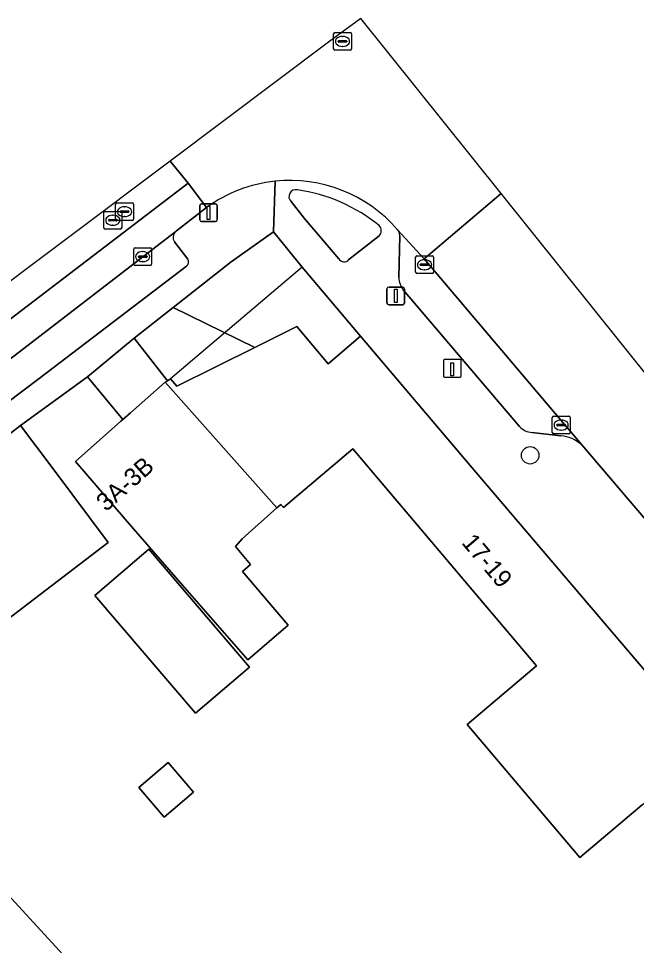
# Model space of a CAD drawing. Extents: x 159499 to 160349, y 382524 to 383273.
# Drawn here: x 159941.1 to 159975.8, y 383220.5 to 383272.6 of the extents above; entities that cross this region are included whole.
import ezdxf

# ---------------------------------------------------------------- set-up
doc = ezdxf.new("R2010")
doc.units = 0
for name, color, linetype in [('IMGEO_Boom', 7, 'Continuous'), ('IMGEO_Erf', 7, 'Continuous'), ('IMGEO_Groenvoorziening', 7, 'Continuous'), ('IMGEO_Kolk', 7, 'Continuous'), ('IMGEO_Laadpaal', 7, 'Continuous'), ('IMGEO_Lichtmast', 7, 'Continuous'), ('IMGEO_Pand', 7, 'Continuous'), ('IMGEO_Pand_nummerreeks', 7, 'Continuous'), ('IMGEO_Pand_overbouw', 7, 'Continuous'), ('IMGEO_Parkeervlak_open', 7, 'Continuous'), ('IMGEO_Rijbaan_lokaal_gesloten', 7, 'Continuous'), ('IMGEO_Rijbaan_lokaal_open', 7, 'Continuous'), ('IMGEO_Rioolput', 7, 'Continuous'), ('IMGEO_Voetpad_open', 7, 'Continuous')]:
    doc.layers.add(name, color=color, linetype=linetype)

msp = doc.modelspace()

# ---------------------------------------------------------------- linework, layer by layer
at = {"layer": 'IMGEO_Boom'}
msp.add_circle((159969.864, 383248.085), 0.489, dxfattribs=at)
at = {"layer": 'IMGEO_Erf'}
for points in [[(159976.17, 383228.436), (159972.659, 383225.463), (159966.327, 383232.943), (159970.22, 383236.239), (159959.881, 383248.45), (159955.982, 383245.148), (159955.84, 383245.316), (159955.612, 383245.123), (159953.665, 383243.387), (159953.277, 383242.961), (159954.127, 383241.946), (159953.684, 383241.542), (159956.256, 383238.534), (159953.971, 383236.58), (159950.306, 383240.79), (159947.541, 383243.946), (159944.292, 383247.746), (159946.834, 383250), (159946.952, 383250.105), (159944.951, 383252.504), (159941.192, 383249.757), (159943.034, 383247.333), (159946.121, 383243.176), (159940.069, 383238.544)], [(159937.936, 383226.121), (159945.439, 383217.971)]]:
    msp.add_lwpolyline(points, dxfattribs=at)
for points in [[(159951.044, 383233.577), (159945.379, 383240.201), (159948.417, 383242.799), (159954.082, 383236.174)], [(159949.276, 383227.726), (159947.845, 383229.398), (159949.492, 383230.806), (159950.922, 383229.133)]]:
    msp.add_lwpolyline(points, close=True, dxfattribs=at)
at = {"layer": 'IMGEO_Groenvoorziening'}
for points in [[(159956.409, 383262.353), (159957.148, 383261.424)], [(159957.148, 383261.424), (159959.092, 383259.139)], [(159959.666, 383259.088), (159961.373, 383260.43)]]:
    msp.add_lwpolyline(points, dxfattribs=at)
msp.add_lwpolyline([(159949.774, 383256.4), (159947.582, 383254.678), (159949.455, 383252.281), (159949.633, 383252.382), (159949.978, 383251.97), (159954.369, 383254.145)], close=True, dxfattribs=at)
for centre, radius, start, end in [((159956.683, 383262.633), 0.392, 77.7519, 225.6465), ((159955.436, 383253.695), 9.415, 50.9207, 81.8767), ((159961.06, 383260.716), 0.424, 317.5642, 42.8351), ((159959.396, 383259.303), 0.345, 208.3526, 321.4926)]:
    msp.add_arc(centre, radius, start, end, dxfattribs=at)
at = {"layer": 'IMGEO_Kolk'}
for p, q in [((159947.565, 383258.833), (159947.565, 383259.685)), ((159947.64, 383259.759), (159948.492, 383259.759)), ((159947.867, 383259.302), (159948.265, 383259.302)), ((159948.053, 383259.539), (159948.078, 383259.539)), ((159948.566, 383259.685), (159948.566, 383258.833)), ((159963.496, 383259.304), (159964.348, 383259.304)), ((159948.492, 383258.759), (159947.64, 383258.759)), ((159947.824, 383259.253), (159947.824, 383259.265)), ((159948.262, 383259.216), (159947.864, 383259.216)), ((159948.076, 383258.979), (159948.051, 383258.979)), ((159948.308, 383259.265), (159948.308, 383259.253)), ((159963.421, 383258.378), (159963.421, 383259.23)), ((159963.68, 383258.798), (159963.68, 383258.81)), ((159964.118, 383258.761), (159963.72, 383258.761)), ((159963.723, 383258.847), (159964.121, 383258.847)), ((159963.909, 383259.084), (159963.934, 383259.084)), ((159964.164, 383258.81), (159964.164, 383258.798)), ((159964.422, 383259.23), (159964.422, 383258.378)), ((159964.348, 383258.304), (159963.496, 383258.304)), ((159963.932, 383258.524), (159963.907, 383258.524)), ((159971.108, 383249.36), (159971.108, 383250.212)), ((159971.183, 383250.286), (159972.035, 383250.286)), ((159971.596, 383250.066), (159971.621, 383250.066)), ((159972.109, 383250.212), (159972.109, 383249.36)), ((159971.367, 383249.78), (159971.367, 383249.792)), ((159971.805, 383249.743), (159971.407, 383249.743)), ((159971.41, 383249.829), (159971.808, 383249.829)), ((159971.619, 383249.506), (159971.594, 383249.506)), ((159971.851, 383249.792), (159971.851, 383249.78)), ((159972.035, 383249.286), (159971.183, 383249.286))]:
    msp.add_line(p, q, dxfattribs=at)
for points in [[(159947.565, 383258.833), (159947.565, 383259.685)], [(159947.64, 383259.759), (159948.492, 383259.759)], [(159948.566, 383259.685), (159948.566, 383258.833)], [(159963.496, 383259.304), (159964.348, 383259.304)], [(159948.492, 383258.759), (159947.64, 383258.759)], [(159963.421, 383258.378), (159963.421, 383259.23)], [(159964.422, 383259.23), (159964.422, 383258.378)], [(159964.348, 383258.304), (159963.496, 383258.304)], [(159971.108, 383249.36), (159971.108, 383250.212)], [(159971.183, 383250.286), (159972.035, 383250.286)], [(159972.109, 383250.212), (159972.109, 383249.36)], [(159972.035, 383249.286), (159971.183, 383249.286)]]:
    msp.add_lwpolyline(points, dxfattribs=at)
for centre, radius, start, end in [((159947.642, 383259.683), 0.0765, 91.552, 178.448), ((159947.642, 383259.683), 0.0765, 91.552, 178.448), ((159947.864, 383259.262), 0.0403, 85.8775, 175.7526), ((159948.269, 383259.264), 0.0386, 1.7309, 96.639), ((159948.49, 383259.683), 0.0765, 1.552, 88.448), ((159948.49, 383259.683), 0.0765, 1.552, 88.448), ((159963.498, 383259.228), 0.0765, 91.552, 178.448), ((159963.498, 383259.228), 0.0765, 91.552, 178.448), ((159964.346, 383259.228), 0.0765, 1.552, 88.448), ((159964.346, 383259.228), 0.0765, 1.552, 88.448), ((159947.642, 383258.835), 0.0765, 181.552, 268.448), ((159947.642, 383258.835), 0.0765, 181.552, 268.448), ((159947.861, 383259.252), 0.0366, 178.938, 274.7102), ((159948.265, 383259.259), 0.043, 264.8664, 352.4533), ((159948.49, 383258.835), 0.0765, 271.552, 358.448), ((159948.49, 383258.835), 0.0765, 271.552, 358.448), ((159963.72, 383258.807), 0.0403, 85.8775, 175.7526), ((159963.717, 383258.797), 0.0366, 178.938, 274.7102), ((159964.121, 383258.804), 0.043, 264.8664, 352.4533), ((159964.125, 383258.809), 0.0386, 1.7309, 96.639), ((159963.498, 383258.38), 0.0765, 181.552, 268.448), ((159963.498, 383258.38), 0.0765, 181.552, 268.448), ((159964.346, 383258.38), 0.0765, 271.552, 358.448), ((159964.346, 383258.38), 0.0765, 271.552, 358.448), ((159971.185, 383250.21), 0.0765, 91.552, 178.448), ((159971.185, 383250.21), 0.0765, 91.552, 178.448), ((159972.033, 383250.21), 0.0765, 1.552, 88.448), ((159972.033, 383250.21), 0.0765, 1.552, 88.448), ((159971.407, 383249.789), 0.0403, 85.8775, 175.7526), ((159971.404, 383249.779), 0.0366, 178.938, 274.7102), ((159971.808, 383249.786), 0.043, 264.8664, 352.4533), ((159971.812, 383249.791), 0.0386, 1.7309, 96.639), ((159971.185, 383249.362), 0.0765, 181.552, 268.448), ((159971.185, 383249.362), 0.0765, 181.552, 268.448), ((159972.033, 383249.362), 0.0765, 271.552, 358.448), ((159972.033, 383249.362), 0.0765, 271.552, 358.448)]:
    msp.add_arc(centre, radius, start, end, dxfattribs=at)
for centre, major_axis, ratio, start_param, end_param in [((159948.052, 383259.259), (-0.387, 0.002), 0.722429, 4.712389, 7.853982), ((159948.077, 383259.259), (-0.39, 0.002), 0.717154, 1.570796, 4.712389), ((159963.908, 383258.804), (-0.387, 0.002), 0.722429, 4.712389, 7.853982), ((159963.933, 383258.804), (-0.39, 0.002), 0.717154, 1.570796, 4.712389), ((159971.595, 383249.786), (-0.387, 0.002), 0.722429, 4.712389, 7.853982), ((159971.62, 383249.786), (-0.39, 0.002), 0.717154, 1.570796, 4.712389)]:
    msp.add_ellipse(centre, major_axis=major_axis, ratio=ratio, start_param=start_param, end_param=end_param, dxfattribs=at)
at = {"layer": 'IMGEO_Laadpaal'}
for p, q in [((159964.985, 383253.392), (159964.985, 383252.551)), ((159964.985, 383253.392), (159964.985, 383252.551)), ((159965.901, 383253.476), (159965.06, 383253.476)), ((159965.901, 383253.476), (159965.06, 383253.476)), ((159965.985, 383252.56), (159965.985, 383253.401)), ((159965.985, 383252.56), (159965.985, 383253.401)), ((159965.069, 383252.476), (159965.91, 383252.476)), ((159965.069, 383252.476), (159965.91, 383252.476))]:
    msp.add_line(p, q, dxfattribs=at)
msp.add_lwpolyline([(159965.4, 383253.289), (159965.56, 383253.289), (159965.56, 383252.556), (159965.4, 383252.556), (159965.4, 383253.289)], dxfattribs=at)
for centre, start, end in [((159965.063, 383253.398), 92.4484, 184.2845), ((159965.063, 383253.398), 92.4484, 184.2845), ((159965.907, 383253.398), 2.4484, 94.2845), ((159965.907, 383253.398), 2.4484, 94.2845), ((159965.063, 383252.554), 182.4484, 274.2845), ((159965.063, 383252.554), 182.4484, 274.2845), ((159965.907, 383252.554), 272.4484, 4.2845), ((159965.907, 383252.554), 272.4484, 4.2845)]:
    msp.add_arc(centre, 0.0779, start, end, dxfattribs=at)
at = {"layer": 'IMGEO_Lichtmast'}
for p, q in [((159951.271, 383261.327), (159951.271, 383262.127)), ((159951.271, 383262.127), (159951.271, 383261.327)), ((159951.371, 383262.227), (159952.161, 383262.227)), ((159952.161, 383262.227), (159951.371, 383262.227)), ((159952.261, 383262.127), (159952.261, 383261.327)), ((159952.261, 383261.327), (159952.261, 383262.127)), ((159952.161, 383261.227), (159951.371, 383261.227)), ((159951.371, 383261.227), (159952.161, 383261.227)), ((159961.805, 383256.647), (159961.805, 383257.447)), ((159961.805, 383257.447), (159961.805, 383256.647)), ((159961.905, 383257.547), (159962.695, 383257.547)), ((159962.695, 383257.547), (159961.905, 383257.547)), ((159962.795, 383257.447), (159962.795, 383256.647)), ((159962.795, 383256.647), (159962.795, 383257.447)), ((159962.695, 383256.547), (159961.905, 383256.547)), ((159961.905, 383256.547), (159962.695, 383256.547))]:
    msp.add_line(p, q, dxfattribs=at)
for points in [[(159951.691, 383262.102), (159951.841, 383262.102), (159951.841, 383261.352), (159951.691, 383261.352), (159951.691, 383262.102)], [(159962.225, 383257.422), (159962.375, 383257.422), (159962.375, 383256.672), (159962.225, 383256.672), (159962.225, 383257.422)]]:
    msp.add_lwpolyline(points, dxfattribs=at)
for centre, start, end in [((159951.371, 383262.127), 90, 180), ((159951.371, 383262.127), 90, 180), ((159952.161, 383262.127), 0, 90), ((159952.161, 383262.127), 360, 90), ((159951.371, 383261.327), 180, 270), ((159951.371, 383261.327), 180, 270), ((159952.161, 383261.327), 270, 0), ((159952.161, 383261.327), 270, 0), ((159961.905, 383257.447), 90, 180), ((159961.905, 383257.447), 90, 180), ((159962.695, 383257.447), 0, 90), ((159962.695, 383257.447), 360, 90), ((159961.905, 383256.647), 180, 270), ((159961.905, 383256.647), 180, 270), ((159962.695, 383256.647), 270, 0), ((159962.695, 383256.647), 270, 0)]:
    msp.add_arc(centre, 0.1, start, end, dxfattribs=at)
at = {"layer": 'IMGEO_Pand'}
for points in [[(159959.881, 383248.45), (159970.22, 383236.239), (159966.327, 383232.943), (159972.659, 383225.463), (159976.17, 383228.436), (159979.985, 383231.666), (159966.482, 383247.519), (159960.316, 383254.78), (159958.499, 383253.232), (159956.742, 383255.32), (159954.369, 383254.145), (159949.978, 383251.97), (159949.633, 383252.382), (159949.455, 383252.281), (159949.322, 383252.206), (159955.612, 383245.123), (159955.84, 383245.316), (159955.982, 383245.148)], [(159949.322, 383252.206), (159947.376, 383250.479), (159946.952, 383250.105), (159946.834, 383250), (159944.292, 383247.746), (159947.541, 383243.946), (159950.306, 383240.79), (159953.971, 383236.58), (159956.256, 383238.534), (159953.684, 383241.542), (159954.127, 383241.946), (159953.277, 383242.961), (159953.665, 383243.387), (159955.612, 383245.123)], [(159943.034, 383247.333), (159941.192, 383249.757), (159934.989, 383244.971), (159940.069, 383238.544), (159946.121, 383243.176)], [(159954.082, 383236.174), (159948.417, 383242.799), (159945.379, 383240.201), (159951.044, 383233.577)], [(159949.276, 383227.726), (159950.922, 383229.133), (159949.492, 383230.806), (159947.845, 383229.398)], [(159937.936, 383226.121), (159936.344, 383224.902), (159934.508, 383223.496), (159934.228, 383223.281), (159939.275, 383218.08), (159942.114, 383214.985), (159945.439, 383217.971)]]:
    msp.add_lwpolyline(points, close=True, dxfattribs=at)
at = {"layer": 'IMGEO_Pand_overbouw'}
msp.add_lwpolyline([(159957.033, 383258.661), (159949.633, 383252.382), (159949.978, 383251.97), (159956.742, 383255.32), (159958.499, 383253.232), (159960.316, 383254.78)], close=True, dxfattribs=at)
at = {"layer": 'IMGEO_Parkeervlak_open'}
for points in [[(159949.93, 383260.671), (159948.318, 383259.44), (159940.88, 383253.723), (159934.9, 383249.209)], [(159963.898, 383259.136), (159962.401, 383260.775)], [(159962.531, 383260.443), (159962.475, 383258.082)], [(159950.602, 383259.124), (159949.851, 383260.09)], [(159972.768, 383248.666), (159970.978, 383250.787), (159963.898, 383259.136)], [(159936.639, 383248.179), (159942.234, 383252.401), (159950.537, 383258.714)], [(159962.726, 383257.385), (159969.269, 383249.701)], [(159969.962, 383249.363), (159971.585, 383249.182)]]:
    msp.add_lwpolyline(points, dxfattribs=at)
for centre, radius, start, end in [((159950.222, 383260.335), 0.445, 131.0021, 213.5116), ((159961.972, 383260.416), 0.56, 2.8093, 39.958), ((159950.282, 383258.965), 0.358, 315.5043, 26.4787), ((159963.688, 383258.125), 1.214, 182.0413, 217.5681), ((159970.072, 383250.468), 1.11, 223.6776, 264.3222), ((159971.435, 383247.224), 1.964, 47.2507, 85.6176)]:
    msp.add_arc(centre, radius, start, end, dxfattribs=at)
at = {"layer": 'IMGEO_Rijbaan_lokaal_gesloten'}
msp.add_lwpolyline([(159883.795, 383210.694), (159887.039, 383213.051), (159892.738, 383217.167), (159893.523, 383217.744), (159899.156, 383221.901), (159902.022, 383224.051), (159903.898, 383225.496), (159908.278, 383228.856), (159909.455, 383229.758), (159911.61, 383231.36), (159934.028, 383248.514), (159934.091, 383248.562), (159934.9, 383249.209), (159940.88, 383253.723), (159948.318, 383259.44), (159949.93, 383260.671), (159949.975, 383260.706), (159951.658, 383262.016), (159950.623, 383263.397), (159934.232, 383250.883), (159922.547, 383241.953), (159913.257, 383234.839), (159906.328, 383229.559)], dxfattribs=at)
at = {"layer": 'IMGEO_Rijbaan_lokaal_open'}
for points in [[(159960.338, 383272.649), (159958.513, 383271.311), (159949.617, 383264.636), (159950.623, 383263.397), (159951.658, 383262.016)], [(159962.401, 383260.775), (159963.898, 383259.136), (159968.231, 383262.808), (159960.338, 383272.649)], [(159906.328, 383229.559), (159913.257, 383234.839), (159922.547, 383241.953), (159934.232, 383250.883), (159950.623, 383263.397), (159949.617, 383264.636), (159870.405, 383205.208), (159782.678, 383149.411)], [(160026.926, 383153.096), (160017.356, 383162.697), (160004.31, 383208.29), (160003.465, 383211.242), (159997.514, 383226.3), (159968.231, 383262.808), (159963.898, 383259.136), (159970.978, 383250.787), (159972.768, 383248.666), (159984.285, 383235.173), (159987.671, 383231.155), (159988.81, 383229.825), (159991.015, 383227.22), (159992.828, 383224.63), (159995.219, 383220.768), (159995.36, 383220.508), (159997.004, 383217.494)]]:
    msp.add_lwpolyline(points, dxfattribs=at)
for centre, radius, start, end in [((159956.355, 383255.571), 7.974, 96.0807, 126.084), ((159956.355, 383255.564), 7.982, 40.7566, 96.077)]:
    msp.add_arc(centre, radius, start, end, dxfattribs=at)
at = {"layer": 'IMGEO_Rioolput'}
for p, q in [((159958.805, 383270.938), (159958.805, 383271.79)), ((159958.88, 383271.864), (159959.732, 383271.864)), ((159959.806, 383271.79), (159959.806, 383270.938)), ((159959.064, 383271.358), (159959.064, 383271.37)), ((159959.502, 383271.321), (159959.104, 383271.321)), ((159959.107, 383271.407), (159959.505, 383271.407)), ((159959.293, 383271.644), (159959.318, 383271.644)), ((159959.548, 383271.37), (159959.548, 383271.358)), ((159959.732, 383270.864), (159958.88, 383270.864)), ((159959.316, 383271.084), (159959.291, 383271.084)), ((159946.542, 383261.361), (159946.542, 383262.213)), ((159946.617, 383262.287), (159947.469, 383262.287)), ((159947.03, 383262.067), (159947.055, 383262.067)), ((159947.543, 383262.213), (159947.543, 383261.361)), ((159945.881, 383260.88), (159945.881, 383261.732)), ((159945.956, 383261.806), (159946.808, 383261.806)), ((159946.369, 383261.586), (159946.394, 383261.586)), ((159946.801, 383261.781), (159946.801, 383261.793)), ((159947.239, 383261.744), (159946.841, 383261.744)), ((159946.844, 383261.83), (159947.242, 383261.83)), ((159946.882, 383261.732), (159946.882, 383260.88)), ((159947.053, 383261.507), (159947.028, 383261.507)), ((159947.285, 383261.793), (159947.285, 383261.781)), ((159946.14, 383261.3), (159946.14, 383261.312)), ((159946.578, 383261.263), (159946.18, 383261.263)), ((159946.183, 383261.349), (159946.581, 383261.349)), ((159946.392, 383261.026), (159946.367, 383261.026)), ((159947.469, 383261.287), (159946.617, 383261.287)), ((159946.624, 383261.312), (159946.624, 383261.3)), ((159946.808, 383260.806), (159945.956, 383260.806))]:
    msp.add_line(p, q, dxfattribs=at)
for points in [[(159958.805, 383270.938), (159958.805, 383271.79)], [(159958.88, 383271.864), (159959.732, 383271.864)], [(159959.806, 383271.79), (159959.806, 383270.938)], [(159959.732, 383270.864), (159958.88, 383270.864)], [(159946.542, 383261.361), (159946.542, 383262.213)], [(159946.617, 383262.287), (159947.469, 383262.287)], [(159947.543, 383262.213), (159947.543, 383261.361)], [(159945.881, 383260.88), (159945.881, 383261.732)], [(159945.956, 383261.806), (159946.808, 383261.806)], [(159946.882, 383261.732), (159946.882, 383260.88)], [(159947.469, 383261.287), (159946.617, 383261.287)], [(159946.808, 383260.806), (159945.956, 383260.806)]]:
    msp.add_lwpolyline(points, dxfattribs=at)
for centre, radius, start, end in [((159958.882, 383271.788), 0.0765, 91.552, 178.448), ((159958.882, 383271.788), 0.0765, 91.552, 178.448), ((159959.73, 383271.788), 0.0765, 1.552, 88.448), ((159959.73, 383271.788), 0.0765, 1.552, 88.448), ((159959.104, 383271.367), 0.0403, 85.8775, 175.7526), ((159959.101, 383271.357), 0.0366, 178.938, 274.7102), ((159959.505, 383271.364), 0.043, 264.8664, 352.4533), ((159959.509, 383271.369), 0.0386, 1.7309, 96.639), ((159958.882, 383270.94), 0.0765, 181.552, 268.448), ((159958.882, 383270.94), 0.0765, 181.552, 268.448), ((159959.73, 383270.94), 0.0765, 271.552, 358.448), ((159959.73, 383270.94), 0.0765, 271.552, 358.448), ((159946.619, 383262.211), 0.0765, 91.552, 178.448), ((159946.619, 383262.211), 0.0765, 91.552, 178.448), ((159947.467, 383262.211), 0.0765, 1.552, 88.448), ((159947.467, 383262.211), 0.0765, 1.552, 88.448), ((159945.958, 383261.73), 0.0765, 91.552, 178.448), ((159945.958, 383261.73), 0.0765, 91.552, 178.448), ((159946.619, 383261.363), 0.0765, 181.552, 268.448), ((159946.619, 383261.363), 0.0765, 181.552, 268.448), ((159946.841, 383261.79), 0.0403, 85.8775, 175.7526), ((159946.838, 383261.78), 0.0366, 178.938, 274.7102), ((159946.806, 383261.73), 0.0765, 1.552, 88.448), ((159946.806, 383261.73), 0.0765, 1.552, 88.448), ((159947.242, 383261.787), 0.043, 264.8664, 352.4533), ((159947.246, 383261.792), 0.0386, 1.7309, 96.639), ((159947.467, 383261.363), 0.0765, 271.552, 358.448), ((159947.467, 383261.363), 0.0765, 271.552, 358.448), ((159945.958, 383260.882), 0.0765, 181.552, 268.448), ((159945.958, 383260.882), 0.0765, 181.552, 268.448), ((159946.18, 383261.309), 0.0403, 85.8775, 175.7526), ((159946.177, 383261.299), 0.0366, 178.938, 274.7102), ((159946.581, 383261.306), 0.043, 264.8664, 352.4533), ((159946.585, 383261.311), 0.0386, 1.7309, 96.639), ((159946.806, 383260.882), 0.0765, 271.552, 358.448), ((159946.806, 383260.882), 0.0765, 271.552, 358.448)]:
    msp.add_arc(centre, radius, start, end, dxfattribs=at)
for centre, major_axis, ratio, start_param, end_param in [((159959.292, 383271.364), (-0.387, 0.002), 0.722429, 4.712389, 7.853982), ((159959.317, 383271.364), (-0.39, 0.002), 0.717154, 1.570796, 4.712389), ((159947.029, 383261.787), (-0.387, 0.002), 0.722429, 4.712389, 7.853982), ((159947.054, 383261.787), (-0.39, 0.002), 0.717154, 1.570796, 4.712389), ((159946.368, 383261.306), (-0.387, 0.002), 0.722429, 4.712389, 7.853982), ((159946.393, 383261.306), (-0.39, 0.002), 0.717154, 1.570796, 4.712389)]:
    msp.add_ellipse(centre, major_axis=major_axis, ratio=ratio, start_param=start_param, end_param=end_param, dxfattribs=at)
at = {"layer": 'IMGEO_Voetpad_open'}
for points in [[(159934.989, 383244.971), (159941.192, 383249.757), (159944.951, 383252.504), (159947.582, 383254.678), (159949.774, 383256.4), (159953.042, 383258.968), (159955.43, 383260.661), (159955.51, 383263.501)], [(159955.51, 383263.501), (159955.43, 383260.661), (159957.033, 383258.661), (159960.316, 383254.78), (159966.482, 383247.519), (159979.985, 383231.666), (159983.352, 383227.689), (159986.389, 383224.102), (159990.005, 383219.117), (159992.305, 383219.82), (159994.09, 383212.547), (159996.951, 383213.297), (159995.131, 383216.743)], [(159951.658, 383262.016), (159949.975, 383260.706), (159949.93, 383260.671)], [(159959.092, 383259.139), (159957.148, 383261.424), (159956.409, 383262.353)], [(159961.373, 383260.43), (159959.666, 383259.088)], [(159962.475, 383258.082), (159962.531, 383260.443)], [(159949.851, 383260.09), (159950.602, 383259.124)], [(159950.537, 383258.714), (159942.234, 383252.401), (159936.639, 383248.179), (159934.632, 383246.606), (159911.186, 383228.688), (159909.417, 383227.302), (159908.278, 383228.856), (159903.898, 383225.496)], [(159969.269, 383249.701), (159962.726, 383257.385)], [(159971.585, 383249.182), (159969.962, 383249.363)], [(159995.36, 383220.508), (159995.219, 383220.768), (159994.841, 383220.529), (159992.478, 383224.359), (159992.828, 383224.63), (159991.015, 383227.22), (159988.81, 383229.825), (159987.671, 383231.155), (159987.315, 383230.885), (159983.929, 383234.885), (159984.285, 383235.173), (159972.768, 383248.666)]]:
    msp.add_lwpolyline(points, dxfattribs=at)
for points in [[(159955.43, 383260.661), (159953.042, 383258.968), (159949.774, 383256.4), (159954.369, 383254.145), (159956.742, 383255.32), (159958.499, 383253.232), (159960.316, 383254.78), (159957.033, 383258.661)], [(159949.322, 383252.206), (159949.455, 383252.281), (159947.582, 383254.678), (159944.951, 383252.504), (159946.952, 383250.105), (159947.376, 383250.479)]]:
    msp.add_lwpolyline(points, close=True, dxfattribs=at)
for centre, radius, start, end in [((159956.355, 383255.571), 7.974, 96.0807, 126.084), ((159956.355, 383255.564), 7.982, 40.7566, 96.077), ((159956.683, 383262.633), 0.392, 77.7519, 225.6465), ((159955.436, 383253.695), 9.415, 50.9207, 81.8767), ((159961.06, 383260.716), 0.424, 317.5642, 42.8351), ((159950.222, 383260.335), 0.445, 131.0021, 213.5116), ((159961.972, 383260.416), 0.56, 2.8093, 39.958), ((159950.282, 383258.965), 0.358, 315.5043, 26.4787), ((159959.396, 383259.303), 0.345, 208.3526, 321.4926), ((159963.688, 383258.125), 1.214, 182.0413, 217.5681), ((159970.072, 383250.468), 1.11, 223.6776, 264.3222), ((159971.435, 383247.224), 1.964, 47.2507, 85.6176)]:
    msp.add_arc(centre, radius, start, end, dxfattribs=at)

# ---------------------------------------------------------------- texts
at = {"layer": 'IMGEO_Pand_nummerreeks'}
for s, rotation, p in [('3A-3B', 41.5469, (159946.002, 383244.878)), ('17-19', 310.2558, (159965.963, 383243.151))]:
    msp.add_text(s, height=1, rotation=rotation, dxfattribs=at).set_placement(p)

doc.saveas('drawing.dxf')
